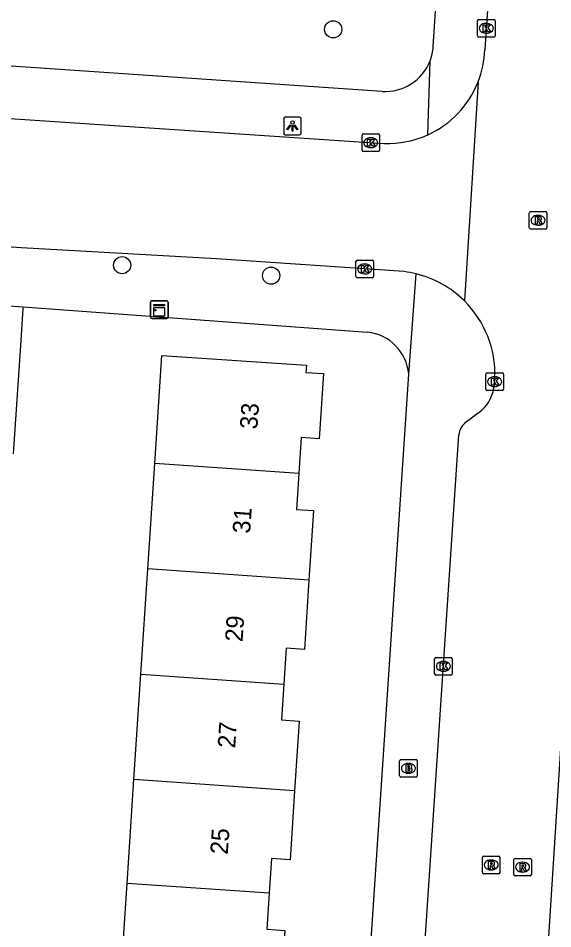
# Model space of a CAD drawing. Extents: x 161848 to 162726, y 385382 to 386521.
# Drawn here: x 162200.5 to 162231, y 385538.2 to 385590 of the extents above; entities that cross this region are included whole.
import ezdxf

# ---------------------------------------------------------------- set-up
doc = ezdxf.new("R2010")
doc.units = 0
for name, color, linetype in [('IMGEO_Boom', 7, 'Continuous'), ('IMGEO_Brandkraan', 7, 'Continuous'), ('IMGEO_Kast', 7, 'Continuous'), ('IMGEO_Kolk', 7, 'Continuous'), ('IMGEO_Lichtpunt', 7, 'Continuous'), ('IMGEO_Muur', 7, 'Continuous'), ('IMGEO_Pand', 7, 'Continuous'), ('IMGEO_Pand_nummerreeks', 7, 'Continuous'), ('IMGEO_Rijbaan_lokaal_open', 7, 'Continuous'), ('IMGEO_Rioolput', 7, 'Continuous'), ('IMGEO_Voetpad_open', 7, 'Continuous')]:
    doc.layers.add(name, color=color, linetype=linetype)

msp = doc.modelspace()

# ---------------------------------------------------------------- linework, layer by layer
at = {"layer": 'IMGEO_Boom'}
for centre in [(162218.483, 385589.373), (162206.466, 385575.955), (162214.947, 385575.363)]:
    msp.add_circle(centre, 0.489, dxfattribs=at)
at = {"layer": 'IMGEO_Brandkraan'}
for p, q in [((162222.267, 385546.908), (162222.267, 385547.76)), ((162222.342, 385547.834), (162223.194, 385547.834)), ((162222.755, 385547.614), (162222.78, 385547.614)), ((162223.268, 385547.76), (162223.268, 385546.908)), ((162222.778, 385547.054), (162222.753, 385547.054)), ((162223.194, 385546.834), (162222.342, 385546.834))]:
    msp.add_line(p, q, dxfattribs=at)
for points in [[(162222.267, 385546.908), (162222.267, 385547.76)], [(162222.342, 385547.834), (162223.194, 385547.834)], [(162222.615, 385547.534), (162222.615, 385547.134), (162222.828, 385547.134)], [(162222.846, 385547.534), (162222.615, 385547.534)], [(162223.268, 385547.76), (162223.268, 385546.908)], [(162222.794, 385547.453), (162222.74, 385547.453), (162222.74, 385547.377)], [(162222.74, 385547.377), (162222.793, 385547.377)], [(162222.802, 385547.301), (162222.74, 385547.301), (162222.74, 385547.22)], [(162222.74, 385547.22), (162222.802, 385547.22)], [(162223.194, 385546.834), (162222.342, 385546.834)]]:
    msp.add_lwpolyline(points, dxfattribs=at)
for centre, radius, start, end in [((162222.344, 385547.758), 0.0765, 91.552, 178.448), ((162222.344, 385547.758), 0.0765, 91.552, 178.448), ((162222.85, 385547.389), 0.145, 59.4692, 91.5367), ((162222.875, 385547.436), 0.0922, 285.5137, 58.1501), ((162223.192, 385547.758), 0.0765, 1.552, 88.448), ((162223.192, 385547.758), 0.0765, 1.552, 88.448), ((162222.795, 385547.415), 0.0379, 267.8285, 90.9355), ((162222.803, 385547.26), 0.0404, 269.8759, 90.5077), ((162222.834, 385547.385), 0.251, 268.6676, 293.5347), ((162222.88, 385547.244), 0.105, 301.3115, 78.989), ((162222.344, 385546.91), 0.0765, 181.552, 268.448), ((162222.344, 385546.91), 0.0765, 181.552, 268.448), ((162223.192, 385546.91), 0.0765, 271.552, 358.448), ((162223.192, 385546.91), 0.0765, 271.552, 358.448)]:
    msp.add_arc(centre, radius, start, end, dxfattribs=at)
for centre, major_axis, ratio, start_param, end_param in [((162222.754, 385547.334), (-0.387, 0.002), 0.722429, 4.712389, 7.853982), ((162222.779, 385547.334), (-0.39, 0.002), 0.717154, 1.570796, 4.712389)]:
    msp.add_ellipse(centre, major_axis=major_axis, ratio=ratio, start_param=start_param, end_param=end_param, dxfattribs=at)
at = {"layer": 'IMGEO_Kast'}
for p, q in [((162208.158, 385573.929), (162208.999, 385573.929)), ((162208.999, 385573.929), (162208.158, 385573.929)), ((162208.083, 385573.004), (162208.083, 385573.845)), ((162208.083, 385573.845), (162208.083, 385573.004)), ((162209.083, 385573.854), (162209.083, 385573.013)), ((162209.083, 385573.013), (162209.083, 385573.854)), ((162209.008, 385572.929), (162208.167, 385572.929)), ((162208.167, 385572.929), (162209.008, 385572.929))]:
    msp.add_line(p, q, dxfattribs=at)
for points in [[(162208.278, 385573.719), (162208.878, 385573.719), (162208.878, 385573.634), (162208.278, 385573.634), (162208.278, 385573.719)], [(162208.278, 385573.544), (162208.878, 385573.544), (162208.878, 385573.055), (162208.278, 385573.055), (162208.278, 385573.544)]]:
    msp.add_lwpolyline(points, dxfattribs=at)
msp.add_circle((162208.362, 385573.393), 0.0377, dxfattribs=at)
for centre, start, end in [((162208.161, 385573.851), 92.4484, 184.2845), ((162208.161, 385573.851), 92.4484, 184.2845), ((162209.005, 385573.851), 2.4484, 94.2845), ((162209.005, 385573.851), 2.4484, 94.2845), ((162208.161, 385573.007), 182.4484, 274.2845), ((162208.161, 385573.007), 182.4484, 274.2845), ((162209.005, 385573.007), 272.4484, 4.2845), ((162209.005, 385573.007), 272.4484, 4.2845)]:
    msp.add_arc(centre, 0.0779, start, end, dxfattribs=at)
at = {"layer": 'IMGEO_Kolk'}
for p, q in [((162226.699, 385589.009), (162226.699, 385589.861)), ((162226.774, 385589.935), (162227.626, 385589.935)), ((162227.187, 385589.715), (162227.212, 385589.715)), ((162227.7, 385589.861), (162227.7, 385589.009)), ((162227.626, 385588.935), (162226.774, 385588.935)), ((162227.21, 385589.155), (162227.185, 385589.155)), ((162220.123, 385582.498), (162220.123, 385583.35)), ((162220.198, 385583.424), (162221.05, 385583.424)), ((162221.124, 385583.35), (162221.124, 385582.498)), ((162220.611, 385583.204), (162220.636, 385583.204)), ((162221.05, 385582.424), (162220.198, 385582.424)), ((162220.634, 385582.644), (162220.609, 385582.644)), ((162219.78, 385575.317), (162219.78, 385576.169)), ((162219.855, 385576.243), (162220.707, 385576.243)), ((162220.268, 385576.023), (162220.293, 385576.023)), ((162220.781, 385576.169), (162220.781, 385575.317)), ((162220.291, 385575.463), (162220.266, 385575.463)), ((162220.707, 385575.243), (162219.855, 385575.243)), ((162227.177, 385568.902), (162227.177, 385569.754)), ((162227.252, 385569.828), (162228.104, 385569.828)), ((162228.178, 385569.754), (162228.178, 385568.902)), ((162227.665, 385569.608), (162227.69, 385569.608)), ((162228.104, 385568.828), (162227.252, 385568.828)), ((162227.688, 385569.048), (162227.663, 385569.048)), ((162224.257, 385552.706), (162224.257, 385553.558)), ((162224.332, 385553.632), (162225.184, 385553.632)), ((162224.745, 385553.412), (162224.77, 385553.412)), ((162225.258, 385553.558), (162225.258, 385552.706)), ((162224.768, 385552.852), (162224.743, 385552.852)), ((162225.184, 385552.632), (162224.332, 385552.632))]:
    msp.add_line(p, q, dxfattribs=at)
for points in [[(162226.699, 385589.009), (162226.699, 385589.861)], [(162226.774, 385589.935), (162227.626, 385589.935)], [(162227.02, 385589.635), (162227.143, 385589.635), (162227.143, 385589.484), (162227.273, 385589.635), (162227.437, 385589.635), (162227.291, 385589.484), (162227.444, 385589.235), (162227.292, 385589.235), (162227.207, 385589.399), (162227.143, 385589.332), (162227.143, 385589.235), (162227.02, 385589.235), (162227.02, 385589.635)], [(162227.7, 385589.861), (162227.7, 385589.009)], [(162227.626, 385588.935), (162226.774, 385588.935)], [(162220.123, 385582.498), (162220.123, 385583.35)], [(162220.198, 385583.424), (162221.05, 385583.424)], [(162221.124, 385583.35), (162221.124, 385582.498)], [(162220.444, 385583.124), (162220.567, 385583.124), (162220.567, 385582.973), (162220.697, 385583.124), (162220.861, 385583.124), (162220.715, 385582.973), (162220.868, 385582.724), (162220.716, 385582.724), (162220.631, 385582.888), (162220.567, 385582.821), (162220.567, 385582.724), (162220.444, 385582.724), (162220.444, 385583.124)], [(162221.05, 385582.424), (162220.198, 385582.424)], [(162219.78, 385575.317), (162219.78, 385576.169)], [(162219.855, 385576.243), (162220.707, 385576.243)], [(162220.781, 385576.169), (162220.781, 385575.317)], [(162220.101, 385575.943), (162220.224, 385575.943), (162220.224, 385575.792), (162220.354, 385575.943), (162220.518, 385575.943), (162220.372, 385575.792), (162220.525, 385575.543), (162220.373, 385575.543), (162220.288, 385575.707), (162220.224, 385575.64), (162220.224, 385575.543), (162220.101, 385575.543), (162220.101, 385575.943)], [(162220.707, 385575.243), (162219.855, 385575.243)], [(162227.177, 385568.902), (162227.177, 385569.754)], [(162227.252, 385569.828), (162228.104, 385569.828)], [(162228.178, 385569.754), (162228.178, 385568.902)], [(162227.498, 385569.528), (162227.621, 385569.528), (162227.621, 385569.377), (162227.751, 385569.528), (162227.915, 385569.528), (162227.769, 385569.377), (162227.922, 385569.128), (162227.77, 385569.128), (162227.685, 385569.292), (162227.621, 385569.225), (162227.621, 385569.128), (162227.498, 385569.128), (162227.498, 385569.528)], [(162228.104, 385568.828), (162227.252, 385568.828)], [(162224.257, 385552.706), (162224.257, 385553.558)], [(162224.332, 385553.632), (162225.184, 385553.632)], [(162224.578, 385553.332), (162224.701, 385553.332), (162224.701, 385553.181), (162224.831, 385553.332), (162224.995, 385553.332), (162224.849, 385553.181), (162225.002, 385552.932), (162224.85, 385552.932), (162224.765, 385553.096), (162224.701, 385553.029), (162224.701, 385552.932), (162224.578, 385552.932), (162224.578, 385553.332)], [(162225.258, 385553.558), (162225.258, 385552.706)], [(162225.184, 385552.632), (162224.332, 385552.632)]]:
    msp.add_lwpolyline(points, dxfattribs=at)
for centre, start, end in [((162226.776, 385589.859), 91.552, 178.448), ((162226.776, 385589.859), 91.552, 178.448), ((162227.624, 385589.859), 1.552, 88.448), ((162227.624, 385589.859), 1.552, 88.448), ((162226.776, 385589.011), 181.552, 268.448), ((162226.776, 385589.011), 181.552, 268.448), ((162227.624, 385589.011), 271.552, 358.448), ((162227.624, 385589.011), 271.552, 358.448), ((162220.2, 385583.348), 91.552, 178.448), ((162220.2, 385583.348), 91.552, 178.448), ((162221.048, 385583.348), 1.552, 88.448), ((162221.048, 385583.348), 1.552, 88.448), ((162220.2, 385582.5), 181.552, 268.448), ((162220.2, 385582.5), 181.552, 268.448), ((162221.048, 385582.5), 271.552, 358.448), ((162221.048, 385582.5), 271.552, 358.448), ((162219.857, 385576.167), 91.552, 178.448), ((162219.857, 385576.167), 91.552, 178.448), ((162220.705, 385576.167), 1.552, 88.448), ((162220.705, 385576.167), 1.552, 88.448), ((162219.857, 385575.319), 181.552, 268.448), ((162219.857, 385575.319), 181.552, 268.448), ((162220.705, 385575.319), 271.552, 358.448), ((162220.705, 385575.319), 271.552, 358.448), ((162227.254, 385569.752), 91.552, 178.448), ((162227.254, 385569.752), 91.552, 178.448), ((162228.102, 385569.752), 1.552, 88.448), ((162228.102, 385569.752), 1.552, 88.448), ((162227.254, 385568.904), 181.552, 268.448), ((162227.254, 385568.904), 181.552, 268.448), ((162228.102, 385568.904), 271.552, 358.448), ((162228.102, 385568.904), 271.552, 358.448), ((162224.334, 385553.556), 91.552, 178.448), ((162224.334, 385553.556), 91.552, 178.448), ((162225.182, 385553.556), 1.552, 88.448), ((162225.182, 385553.556), 1.552, 88.448), ((162224.334, 385552.708), 181.552, 268.448), ((162224.334, 385552.708), 181.552, 268.448), ((162225.182, 385552.708), 271.552, 358.448), ((162225.182, 385552.708), 271.552, 358.448)]:
    msp.add_arc(centre, 0.0765, start, end, dxfattribs=at)
for centre, major_axis, ratio, start_param, end_param in [((162227.186, 385589.435), (-0.387, 0.002), 0.722429, 4.712389, 7.853982), ((162227.211, 385589.435), (-0.39, 0.002), 0.717154, 1.570796, 4.712389), ((162220.61, 385582.924), (-0.387, 0.002), 0.722429, 4.712389, 7.853982), ((162220.635, 385582.924), (-0.39, 0.002), 0.717154, 1.570796, 4.712389), ((162220.267, 385575.743), (-0.387, 0.002), 0.722429, 4.712389, 7.853982), ((162220.292, 385575.743), (-0.39, 0.002), 0.717154, 1.570796, 4.712389), ((162227.664, 385569.328), (-0.387, 0.002), 0.722429, 4.712389, 7.853982), ((162227.689, 385569.328), (-0.39, 0.002), 0.717154, 1.570796, 4.712389), ((162224.744, 385553.132), (-0.387, 0.002), 0.722429, 4.712389, 7.853982), ((162224.769, 385553.132), (-0.39, 0.002), 0.717154, 1.570796, 4.712389)]:
    msp.add_ellipse(centre, major_axis=major_axis, ratio=ratio, start_param=start_param, end_param=end_param, dxfattribs=at)
at = {"layer": 'IMGEO_Lichtpunt'}
for p, q in [((162215.663, 385584.279), (162215.663, 385583.472)), ((162215.663, 385584.279), (162215.663, 385583.472)), ((162216.565, 385584.374), (162215.757, 385584.374)), ((162216.565, 385584.374), (162215.757, 385584.374)), ((162216.659, 385583.472), (162216.659, 385584.279)), ((162216.659, 385583.472), (162216.659, 385584.279)), ((162215.757, 385583.378), (162216.565, 385583.378)), ((162215.757, 385583.378), (162216.565, 385583.378))]:
    msp.add_line(p, q, dxfattribs=at)
for points in [[(162216.037, 385583.943), (162216.076, 385583.915), (162215.888, 385583.653), (162215.85, 385583.68), (162216.037, 385583.943)], [(162216.139, 385583.895), (162216.186, 385583.895), (162216.186, 385583.573), (162216.139, 385583.573), (162216.139, 385583.895)], [(162216.249, 385583.915), (162216.287, 385583.942), (162216.474, 385583.68), (162216.435, 385583.652), (162216.249, 385583.915)]]:
    msp.add_lwpolyline(points, dxfattribs=at)
msp.add_circle((162216.162, 385584.077), 0.0994, dxfattribs=at)
for centre, start, end in [((162215.757, 385584.279), 90, 180), ((162215.757, 385584.279), 90, 180), ((162216.565, 385584.279), 0, 90), ((162216.565, 385584.279), 0, 90), ((162215.757, 385583.472), 180, 270), ((162215.757, 385583.472), 180, 270), ((162216.565, 385583.472), 270, 0), ((162216.565, 385583.472), 270, 360)]:
    msp.add_arc(centre, 0.0946, start, end, dxfattribs=at)
at = {"layer": 'IMGEO_Muur'}
msp.add_lwpolyline([(162200.83, 385573.578), (162212.706, 385572.714)], dxfattribs=at)
at = {"layer": 'IMGEO_Pand'}
for points in [[(162197.315, 385573.827), (162200.83, 385573.578)], [(162200.83, 385573.578), (162200.822, 385573.464), (162200.682, 385571.384), (162200.268, 385565.225)], [(162208.325, 385564.668), (162208.402, 385565.827), (162208.732, 385570.816), (162216.959, 385570.273), (162216.932, 385569.855), (162217.925, 385569.789), (162217.681, 385566.086), (162216.657, 385566.153), (162216.522, 385564.1)], [(162207.93, 385558.674), (162208.325, 385564.668)], [(162216.522, 385564.1), (162208.325, 385564.668)], [(162216.522, 385564.1), (162216.387, 385562.055), (162217.366, 385561.991), (162217.105, 385558.04)], [(162207.534, 385552.691), (162207.93, 385558.674)], [(162217.105, 385558.04), (162207.93, 385558.674)], [(162217.105, 385558.04), (162216.844, 385554.091), (162215.807, 385554.16), (162215.673, 385552.128)], [(162207.139, 385546.699), (162207.534, 385552.691)], [(162207.534, 385552.691), (162215.673, 385552.128)], [(162215.673, 385552.128), (162215.538, 385550.086), (162216.551, 385550.019), (162216.289, 385546.053)], [(162206.748, 385540.784), (162207.139, 385546.699)], [(162216.289, 385546.053), (162207.139, 385546.699)], [(162216.289, 385546.053), (162216.03, 385542.125), (162214.975, 385542.195), (162214.845, 385540.226)], [(162206.335, 385534.539), (162206.748, 385540.784)], [(162214.845, 385540.226), (162206.748, 385540.784)], [(162214.845, 385540.226), (162214.709, 385538.18), (162215.727, 385538.112), (162215.45, 385533.918), (162212.489, 385534.113)]]:
    msp.add_lwpolyline(points, dxfattribs=at)
at = {"layer": 'IMGEO_Rijbaan_lokaal_open'}
for points in [[(162228.001, 385601.648), (162227.116, 385588.212)], [(162165.097, 385586.64), (162221.383, 385582.883)], [(162226.731, 385586.378), (162225.955, 385573.922)], [(162222.522, 385575.589), (162211.847, 385576.323), (162200.72, 385576.95), (162197.124, 385577.195), (162196.05, 385577.268), (162192.517, 385577.509), (162174.872, 385578.712)], [(162227.658, 385569.162), (162227.686, 385569.542)], [(162226.003, 385567.001), (162226.944, 385567.713)], [(162223.444, 385533.57), (162225.631, 385566.308)], [(162230.36, 385531.483), (162231.543, 385549.956)]]:
    msp.add_lwpolyline(points, dxfattribs=at)
for centre, radius, start, end in [((162221.614, 385588.41), 5.506, 338.3456, 357.9432), ((162221.588, 385588.411), 5.53, 294.2935, 338.4362), ((162221.585, 385588.414), 5.534, 267.9105, 294.3092), ((162221.858, 385570.032), 5.597, 76.0722, 83.1853), ((162221.818, 385569.767), 5.863, 45.1235, 76.3154), ((162221.822, 385569.757), 5.868, 357.9038, 45.2246), ((162225.424, 385569.362), 2.243, 312.659, 354.8771), ((162226.74, 385566.159), 1.119, 131.206, 172.3405)]:
    msp.add_arc(centre, radius, start, end, dxfattribs=at)
at = {"layer": 'IMGEO_Rioolput'}
for p, q in [((162229.649, 385578.086), (162229.649, 385578.938)), ((162229.724, 385579.012), (162230.576, 385579.012)), ((162230.137, 385578.792), (162230.162, 385578.792)), ((162230.65, 385578.938), (162230.65, 385578.086)), ((162230.16, 385578.232), (162230.135, 385578.232)), ((162230.576, 385578.012), (162229.724, 385578.012)), ((162227.053, 385542.336), (162227.905, 385542.336)), ((162226.978, 385541.41), (162226.978, 385542.262)), ((162227.466, 385542.116), (162227.491, 385542.116)), ((162227.979, 385542.262), (162227.979, 385541.41)), ((162228.763, 385541.284), (162228.763, 385542.136)), ((162228.838, 385542.21), (162229.69, 385542.21)), ((162229.251, 385541.99), (162229.276, 385541.99)), ((162229.764, 385542.136), (162229.764, 385541.284)), ((162227.905, 385541.336), (162227.053, 385541.336)), ((162227.489, 385541.556), (162227.464, 385541.556)), ((162229.274, 385541.43), (162229.249, 385541.43)), ((162229.69, 385541.21), (162228.838, 385541.21))]:
    msp.add_line(p, q, dxfattribs=at)
for points in [[(162229.649, 385578.086), (162229.649, 385578.938)], [(162229.724, 385579.012), (162230.576, 385579.012)], [(162230.238, 385578.71), (162229.986, 385578.712), (162229.986, 385578.312)], [(162230.164, 385578.631), (162230.11, 385578.631), (162230.11, 385578.55)], [(162230.11, 385578.55), (162230.162, 385578.55)], [(162230.65, 385578.938), (162230.65, 385578.086)], [(162229.986, 385578.312), (162230.11, 385578.312), (162230.11, 385578.474), (162230.121, 385578.474)], [(162230.168, 385578.445), (162230.239, 385578.312), (162230.379, 385578.312), (162230.314, 385578.438)], [(162230.576, 385578.012), (162229.724, 385578.012)], [(162227.053, 385542.336), (162227.905, 385542.336)], [(162226.978, 385541.41), (162226.978, 385542.262)], [(162227.567, 385542.034), (162227.315, 385542.036), (162227.315, 385541.636)], [(162227.315, 385541.636), (162227.439, 385541.636), (162227.439, 385541.798), (162227.45, 385541.798)], [(162227.493, 385541.955), (162227.439, 385541.955), (162227.439, 385541.874)], [(162227.439, 385541.874), (162227.491, 385541.874)], [(162227.497, 385541.769), (162227.568, 385541.636), (162227.708, 385541.636), (162227.643, 385541.762)], [(162227.979, 385542.262), (162227.979, 385541.41)], [(162228.763, 385541.284), (162228.763, 385542.136)], [(162228.838, 385542.21), (162229.69, 385542.21)], [(162229.352, 385541.908), (162229.1, 385541.91), (162229.1, 385541.51)], [(162229.278, 385541.829), (162229.224, 385541.829), (162229.224, 385541.748)], [(162229.764, 385542.136), (162229.764, 385541.284)], [(162227.905, 385541.336), (162227.053, 385541.336)], [(162229.1, 385541.51), (162229.224, 385541.51), (162229.224, 385541.672), (162229.235, 385541.672)], [(162229.224, 385541.748), (162229.276, 385541.748)], [(162229.282, 385541.643), (162229.353, 385541.51), (162229.493, 385541.51), (162229.428, 385541.636)], [(162229.69, 385541.21), (162228.838, 385541.21)]]:
    msp.add_lwpolyline(points, dxfattribs=at)
for centre, radius, start, end in [((162229.726, 385578.936), 0.0765, 91.552, 178.448), ((162229.726, 385578.936), 0.0765, 91.552, 178.448), ((162230.146, 385578.739), 0.19, 274.7715, 282.9687), ((162230.17, 385578.535), 0.0964, 77.0061, 93.1865), ((162230.184, 385578.592), 0.0378, 276.6634, 79.6772), ((162230.237, 385578.6), 0.109, 350.3612, 89.416), ((162230.235, 385578.6), 0.112, 277.5842, 350.9817), ((162230.574, 385578.936), 0.0765, 1.552, 88.448), ((162230.574, 385578.936), 0.0765, 1.552, 88.448), ((162229.726, 385578.088), 0.0765, 181.552, 268.448), ((162229.726, 385578.088), 0.0765, 181.552, 268.448), ((162230.12, 385578.421), 0.0533, 26.0293, 88.6989), ((162230.219, 385578.385), 0.108, 29.5134, 73.7905), ((162230.574, 385578.088), 0.0765, 271.552, 358.448), ((162230.574, 385578.088), 0.0765, 271.552, 358.448), ((162227.055, 385542.26), 0.0765, 91.552, 178.448), ((162227.055, 385542.26), 0.0765, 91.552, 178.448), ((162227.903, 385542.26), 0.0765, 1.552, 88.448), ((162227.903, 385542.26), 0.0765, 1.552, 88.448), ((162227.449, 385541.745), 0.0533, 26.0293, 88.6989), ((162227.475, 385542.063), 0.19, 274.7715, 282.9687), ((162227.499, 385541.859), 0.0964, 77.0061, 93.1865), ((162227.513, 385541.916), 0.0378, 276.6634, 79.6772), ((162227.566, 385541.924), 0.109, 350.3612, 89.416), ((162227.564, 385541.924), 0.112, 277.5842, 350.9817), ((162227.548, 385541.709), 0.108, 29.5134, 73.7905), ((162228.84, 385542.134), 0.0765, 91.552, 178.448), ((162228.84, 385542.134), 0.0765, 91.552, 178.448), ((162229.284, 385541.733), 0.0964, 77.0061, 93.1865), ((162229.298, 385541.79), 0.0378, 276.6634, 79.6772), ((162229.351, 385541.798), 0.109, 350.3612, 89.416), ((162229.349, 385541.798), 0.112, 277.5842, 350.9817), ((162229.688, 385542.134), 0.0765, 1.552, 88.448), ((162229.688, 385542.134), 0.0765, 1.552, 88.448), ((162227.055, 385541.412), 0.0765, 181.552, 268.448), ((162227.055, 385541.412), 0.0765, 181.552, 268.448), ((162227.903, 385541.412), 0.0765, 271.552, 358.448), ((162227.903, 385541.412), 0.0765, 271.552, 358.448), ((162228.84, 385541.286), 0.0765, 181.552, 268.448), ((162228.84, 385541.286), 0.0765, 181.552, 268.448), ((162229.234, 385541.619), 0.0533, 26.0293, 88.6989), ((162229.26, 385541.937), 0.19, 274.7715, 282.9687), ((162229.333, 385541.583), 0.108, 29.5134, 73.7905), ((162229.688, 385541.286), 0.0765, 271.552, 358.448), ((162229.688, 385541.286), 0.0765, 271.552, 358.448)]:
    msp.add_arc(centre, radius, start, end, dxfattribs=at)
for centre, major_axis, ratio, start_param, end_param in [((162230.136, 385578.512), (-0.387, 0.002), 0.722429, 4.712389, 7.853982), ((162230.161, 385578.512), (-0.39, 0.002), 0.717154, 1.570796, 4.712389), ((162227.465, 385541.836), (-0.387, 0.002), 0.722429, 4.712389, 7.853982), ((162227.49, 385541.836), (-0.39, 0.002), 0.717154, 1.570796, 4.712389), ((162229.25, 385541.71), (-0.387, 0.002), 0.722429, 4.712389, 7.853982), ((162229.275, 385541.71), (-0.39, 0.002), 0.717154, 1.570796, 4.712389)]:
    msp.add_ellipse(centre, major_axis=major_axis, ratio=ratio, start_param=start_param, end_param=end_param, dxfattribs=at)
at = {"layer": 'IMGEO_Voetpad_open'}
for points in [[(162224.178, 385588.393), (162225.228, 385604.48)], [(162221.279, 385585.843), (162171.514, 385589.237)], [(162223.863, 385583.37), (162223.997, 385587.578)], [(162222.785, 385569.764), (162223.205, 385575.464)], [(162200.83, 385573.578), (162212.706, 385572.714), (162220.438, 385572.152)], [(162215.621, 385462.079), (162222.785, 385569.764)]]:
    msp.add_lwpolyline(points, dxfattribs=at)
for centre, radius, start, end in [((162221.476, 385588.565), 2.707, 338.6084, 356.3489), ((162221.45, 385588.571), 2.734, 266.4099, 338.6933), ((162220.14, 385569.511), 2.657, 5.4555, 83.5523)]:
    msp.add_arc(centre, radius, start, end, dxfattribs=at)

# ---------------------------------------------------------------- texts
at = {"layer": 'IMGEO_Pand_nummerreeks'}
for s, p in [('33', (162214.161, 385566.6)), ('31', (162213.748, 385560.665)), ('29', (162213.319, 385554.504)), ('27', (162212.898, 385548.456)), ('25', (162212.477, 385542.408))]:
    msp.add_text(s, height=1, rotation=86.0164, dxfattribs=at).set_placement(p)

doc.saveas('drawing.dxf')
